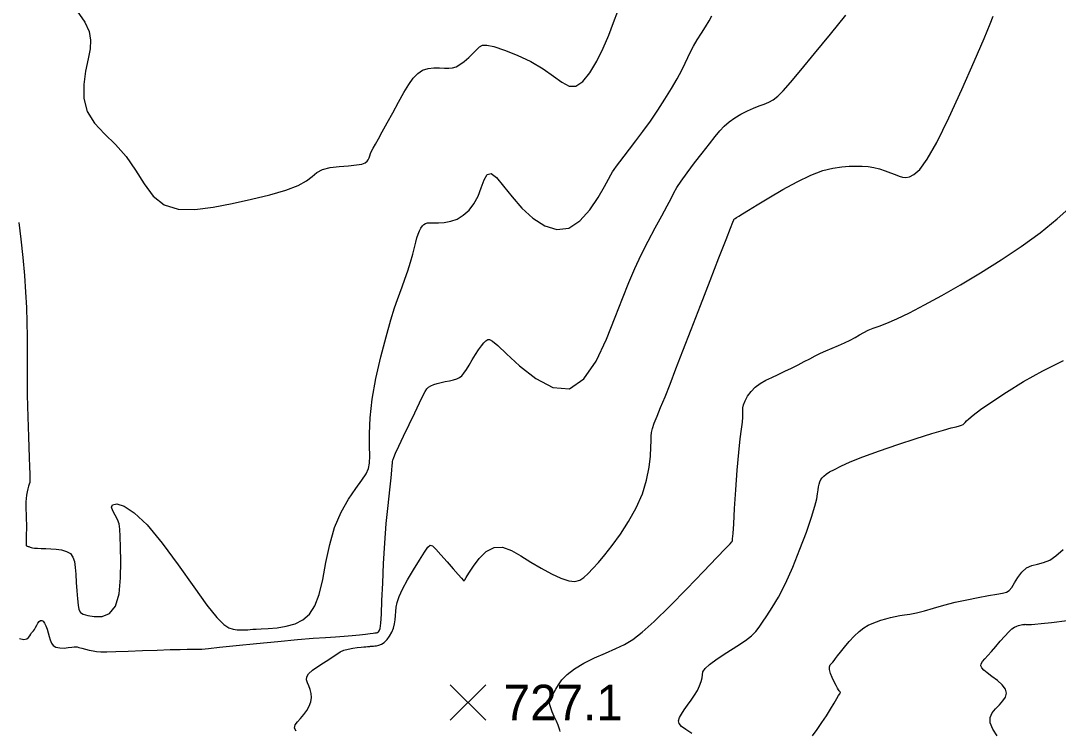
# Model space of a CAD drawing. Extents: x 2566142 to 2571431, y 418755 to 421584.
# Drawn here: x 2570054 to 2570491.1, y 419501.7 to 419800.8 of the extents above; entities that cross this region are included whole.
import ezdxf

# ---------------------------------------------------------------- set-up
doc = ezdxf.new("R2010")
doc.units = 0
for name, color, linetype in [('Contour_ADS_Major', 7, 'Continuous'), ('Contour_ADS_Minor', 7, 'Continuous'), ('Contour_ADS_Spot_Elevation', 7, 'Continuous')]:
    doc.layers.add(name, color=color, linetype=linetype)

# ---------------------------------------------------------------- blocks, each defined once
blk = doc.blocks.new('S750')
at = {"layer": 'Contour_ADS_Spot_Elevation'}
for p, q in [((-0.5, 0.498), (0.5, -0.498)), ((-0.498, -0.5), (0.498, 0.5))]:
    blk.add_line(p, q, dxfattribs=at)

msp = doc.modelspace()

# ---------------------------------------------------------------- linework, layer by layer
at = {"layer": 'Contour_ADS_Major'}
for points in [[(2570236.28, 419649.41), (2570237.73, 419649.84), (2570238.88, 419650.4), (2570239.84, 419651.19), (2570240.75, 419652.28), (2570241.75, 419653.77), (2570242.94, 419655.69), (2570244.26, 419657.87), (2570245.63, 419660.09), (2570246.92, 419662.12), (2570248.07, 419663.78), (2570249.08, 419665.04), (2570249.97, 419665.92), (2570250.76, 419666.42), (2570251.55, 419666.5), (2570252.79, 419665.8), (2570255, 419663.92), (2570258.7, 419660.45), (2570264.2, 419655.32), (2570270.95, 419649.97), (2570278.19, 419646.18), (2570285.18, 419645.73), (2570291.28, 419649.84), (2570296.46, 419657.37), (2570300.82, 419666.61), (2570304.46, 419675.85), (2570307.5, 419683.76), (2570310.16, 419690.45), (2570312.7, 419696.4), (2570315.36, 419702.1), (2570318.31, 419707.89), (2570321.33, 419713.53), (2570324.14, 419718.64), (2570326.41, 419722.84), (2570328, 419725.92), (2570329.2, 419728.28), (2570330.46, 419730.52), (2570332.23, 419733.21), (2570334.8, 419736.76), (2570337.92, 419740.88), (2570341.16, 419745.09), (2570344.13, 419748.92), (2570346.53, 419752.01), (2570348.54, 419754.45), (2570350.41, 419756.45), (2570352.44, 419758.2), (2570354.82, 419759.87), (2570357.44, 419761.44), (2570360.15, 419762.83), (2570362.75, 419764.01), (2570365.1, 419764.92), (2570367.24, 419765.71), (2570369.21, 419766.54), (2570371.07, 419767.57), (2570372.94, 419769), (2570375.19, 419771.24), (2570378.28, 419774.75), (2570382.64, 419779.97), (2570388.49, 419787.09), (2570395.13, 419795.21), (2570401.61, 419803.19)], [(2570059.4, 419543.62), (2570059.83, 419544.2), (2570060.26, 419545.02), (2570060.7, 419545.98), (2570061.18, 419546.9), (2570061.69, 419547.62), (2570062.25, 419548.01), (2570062.84, 419548.02), (2570063.44, 419547.66), (2570064.03, 419546.91), (2570064.59, 419545.79), (2570065.1, 419544.4), (2570065.58, 419542.85), (2570066.02, 419541.28), (2570066.44, 419539.79), (2570066.96, 419538.48), (2570067.71, 419537.43), (2570068.84, 419536.73), (2570070.42, 419536.42), (2570072.23, 419536.41), (2570074.01, 419536.58), (2570075.47, 419536.79), (2570076.45, 419536.92), (2570077.1, 419536.96), (2570077.7, 419536.88), (2570078.51, 419536.68), (2570079.71, 419536.35), (2570081.22, 419535.95), (2570082.86, 419535.54), (2570084.46, 419535.19), (2570085.97, 419534.95), (2570087.74, 419534.82), (2570090.26, 419534.81), (2570093.99, 419534.9), (2570099.19, 419535.07), (2570105.28, 419535.3), (2570111.47, 419535.53), (2570116.94, 419535.71), (2570121.1, 419535.81), (2570124.04, 419535.86), (2570126.08, 419535.86), (2570127.5, 419535.86), (2570128.68, 419535.88), (2570130.29, 419535.99), (2570133.06, 419536.24), (2570137.76, 419536.72), (2570144.8, 419537.44), (2570153.38, 419538.32), (2570162.35, 419539.21), (2570170.59, 419539.98), (2570177.22, 419540.53), (2570182.42, 419540.9), (2570186.62, 419541.17), (2570190.25, 419541.42), (2570193.63, 419541.71), (2570196.7, 419542.01), (2570199.3, 419542.3), (2570201.27, 419542.53), (2570202.5, 419542.67), (2570203.16, 419542.75), (2570203.46, 419542.78), (2570203.62, 419542.8), (2570203.83, 419542.82), (2570204.1, 419542.88), (2570204.41, 419543), (2570204.73, 419543.21), (2570205.05, 419543.61), (2570205.36, 419544.64), (2570205.65, 419546.82), (2570205.93, 419550.64), (2570206.19, 419556.45), (2570206.49, 419563.8), (2570206.86, 419572.07), (2570207.36, 419580.65), (2570208.02, 419588.95), (2570208.75, 419596.54), (2570209.45, 419603.04), (2570210.01, 419608.08), (2570210.36, 419611.39), (2570210.53, 419613.33), (2570210.62, 419614.37), (2570210.68, 419614.99), (2570210.81, 419615.65), (2570211.18, 419616.72), (2570211.94, 419618.55), (2570213.28, 419621.48), (2570215.28, 419625.68), (2570217.66, 419630.6), (2570220.04, 419635.53), (2570222.06, 419639.73), (2570223.44, 419642.67), (2570224.34, 419644.52), (2570225.03, 419645.62), (2570225.76, 419646.33), (2570226.75, 419646.93), (2570227.99, 419647.48), (2570229.45, 419647.97), (2570231.09, 419648.39), (2570232.85, 419648.74), (2570234.62, 419649.06), (2570236.28, 419649.41)], [(2570467.5, 419520.94), (2570465.47, 419522.76), (2570463.21, 419524.46), (2570461.18, 419525.94), (2570459.73, 419527.11), (2570458.87, 419528.05), (2570458.54, 419528.88), (2570458.69, 419529.72), (2570459.26, 419530.68), (2570460.2, 419531.82), (2570461.47, 419533.23), (2570463.03, 419534.98), (2570464.83, 419537.07), (2570466.72, 419539.32), (2570468.58, 419541.46), (2570470.26, 419543.25), (2570471.64, 419544.48), (2570472.74, 419545.24), (2570473.64, 419545.66), (2570474.38, 419545.89), (2570475.01, 419546.05), (2570475.55, 419546.17), (2570476.01, 419546.26), (2570476.39, 419546.32), (2570476.71, 419546.36), (2570476.99, 419546.38), (2570477.25, 419546.39), (2570477.52, 419546.37), (2570477.83, 419546.33), (2570478.19, 419546.29), (2570478.63, 419546.26), (2570479.14, 419546.25), (2570479.86, 419546.29), (2570481.24, 419546.42), (2570483.88, 419546.72), (2570488.33, 419547.23), (2570494.91, 419547.98)], [(2570053.53, 419540.35), (2570055.31, 419540.02), (2570056.54, 419540.22), (2570057.32, 419540.8), (2570057.82, 419541.56), (2570058.19, 419542.27), (2570058.57, 419542.79), (2570058.98, 419543.19), (2570059.4, 419543.62)], [(2570465.35, 419499.45), (2570463.54, 419502.23), (2570462.46, 419504.86), (2570462.46, 419507.13), (2570463.34, 419509.09), (2570464.75, 419510.83), (2570466.35, 419512.46), (2570467.8, 419514.07), (2570468.86, 419515.69), (2570469.31, 419517.36), (2570468.89, 419519.11), (2570467.5, 419520.94)]]:
    msp.add_lwpolyline(points, dxfattribs=at)
at = {"layer": 'Contour_ADS_Minor'}
for points in [[(2570077.8, 419804.94), (2570080.97, 419800.24), (2570082.79, 419796.28), (2570083.43, 419792.7), (2570083.18, 419789.01), (2570082.37, 419784.77), (2570081.34, 419779.65), (2570080.59, 419773.94), (2570080.64, 419768.11), (2570082.01, 419762.6), (2570085.04, 419757.72), (2570089.25, 419753.2), (2570093.95, 419748.64), (2570098.47, 419743.61), (2570102.35, 419737.91), (2570105.93, 419732.11), (2570109.78, 419726.94), (2570114.45, 419723.19), (2570120.37, 419721.38), (2570127.34, 419721.22), (2570135.03, 419722.2), (2570143.12, 419723.8), (2570151.23, 419725.59), (2570158.9, 419727.46), (2570165.62, 419729.4), (2570170.89, 419731.38), (2570174.42, 419733.35), (2570176.78, 419735.21), (2570178.74, 419736.83), (2570181.08, 419738.09), (2570184.36, 419738.92), (2570188.22, 419739.41), (2570192.09, 419739.73), (2570195.41, 419740.04), (2570197.72, 419740.44), (2570199.16, 419740.97), (2570199.98, 419741.59), (2570200.43, 419742.28), (2570200.75, 419743.03), (2570201.04, 419743.87), (2570201.38, 419744.82), (2570201.84, 419745.9), (2570202.49, 419747.19), (2570203.42, 419748.83), (2570204.67, 419751.03), (2570206.32, 419753.98), (2570208.38, 419757.76), (2570210.71, 419762.06), (2570213.12, 419766.46), (2570215.42, 419770.54), (2570217.47, 419773.95), (2570219.37, 419776.65), (2570221.26, 419778.66), (2570223.31, 419779.99), (2570225.61, 419780.71), (2570228.04, 419780.97), (2570230.41, 419780.96), (2570232.56, 419780.85), (2570234.36, 419780.82), (2570235.92, 419780.99), (2570237.42, 419781.46), (2570239.02, 419782.35), (2570240.83, 419783.69), (2570242.73, 419785.34), (2570244.54, 419787.05), (2570246.07, 419788.61), (2570247.26, 419789.82), (2570248.51, 419790.53), (2570250.37, 419790.62), (2570253.35, 419789.96)], [(2570253.35, 419789.96), (2570257.78, 419788.49), (2570263.18, 419786.32), (2570268.86, 419783.65), (2570274.12, 419780.64), (2570278.44, 419777.54), (2570281.97, 419774.89), (2570285.01, 419773.26), (2570287.89, 419773.25), (2570290.84, 419775.25), (2570293.81, 419778.94), (2570296.7, 419783.77), (2570299.38, 419789.23), (2570301.76, 419794.81), (2570303.81, 419800.14), (2570305.51, 419804.87)], [(2570223.86, 419715), (2570224.52, 419715.41), (2570225.32, 419715.62), (2570226.41, 419715.68), (2570227.94, 419715.67), (2570229.99, 419715.67), (2570232.46, 419715.83), (2570235.15, 419716.3), (2570237.87, 419717.26), (2570240.47, 419718.82), (2570242.86, 419720.98), (2570244.95, 419723.69), (2570246.67, 419726.91), (2570248.02, 419730.46), (2570249.21, 419733.74), (2570250.51, 419735.99), (2570252.2, 419736.47), (2570254.51, 419734.7), (2570257.44, 419731.17), (2570260.99, 419726.65), (2570265.13, 419721.89), (2570269.79, 419717.61), (2570274.8, 419714.4), (2570279.91, 419712.81), (2570284.92, 419713.42), (2570289.61, 419716.48), (2570293.79, 419721.16), (2570297.3, 419726.34), (2570299.95, 419730.91), (2570301.66, 419734), (2570302.68, 419735.89), (2570303.37, 419737.1), (2570304.07, 419738.17), (2570305.07, 419739.56), (2570306.46, 419741.4), (2570308.26, 419743.75), (2570310.49, 419746.67), (2570313.16, 419750.19), (2570316.13, 419754.21), (2570319.27, 419758.57), (2570322.4, 419763.13), (2570325.4, 419767.75), (2570328.15, 419772.24), (2570330.55, 419776.38), (2570332.5, 419779.98), (2570333.96, 419782.92), (2570335.1, 419785.4), (2570336.17, 419787.69), (2570337.42, 419790.07), (2570339.01, 419792.75), (2570340.79, 419795.57), (2570342.55, 419798.34), (2570344.08, 419800.84), (2570345.23, 419802.91)], [(2570354.44, 419716.88), (2570354.51, 419717.06), (2570354.55, 419717.14), (2570354.67, 419717.27), (2570354.98, 419717.5), (2570355.55, 419717.89), (2570356.5, 419718.49), (2570358.08, 419719.46), (2570360.57, 419720.98), (2570364.22, 419723.21), (2570369.19, 419726.22), (2570375.02, 419729.65), (2570381.12, 419733), (2570386.92, 419735.79), (2570391.95, 419737.66), (2570396.22, 419738.73), (2570399.88, 419739.26), (2570403.06, 419739.48), (2570405.91, 419739.59), (2570408.51, 419739.58), (2570410.98, 419739.41), (2570413.41, 419739.03), (2570415.86, 419738.41), (2570418.26, 419737.62), (2570420.49, 419736.77), (2570422.45, 419735.96), (2570424.08, 419735.29), (2570425.49, 419734.86), (2570426.89, 419734.75), (2570428.44, 419735.06), (2570430.33, 419735.98), (2570432.76, 419738.2), (2570435.93, 419742.47), (2570440.02, 419749.58), (2570445.1, 419759.85), (2570450.58, 419771.84), (2570455.74, 419783.65), (2570459.87, 419793.36), (2570462.44, 419799.58), (2570463.73, 419802.84)], [(2570358.05, 419631.66), (2570358.27, 419633.73), (2570358.29, 419635.24), (2570358.22, 419636.45), (2570358.24, 419637.6), (2570358.52, 419638.93), (2570359.19, 419640.62), (2570360.25, 419642.55), (2570361.68, 419644.52), (2570363.45, 419646.36), (2570365.52, 419647.92), (2570367.86, 419649.26), (2570370.4, 419650.49), (2570373.1, 419651.73), (2570375.91, 419653.05), (2570378.74, 419654.43), (2570381.5, 419655.81), (2570384.09, 419657.14), (2570386.45, 419658.38), (2570388.69, 419659.54), (2570390.91, 419660.65), (2570393.27, 419661.74), (2570395.83, 419662.82), (2570398.48, 419663.9), (2570401.08, 419665.01), (2570403.47, 419666.13), (2570405.53, 419667.28), (2570407.38, 419668.41), (2570409.15, 419669.47), (2570411, 419670.41), (2570413.1, 419671.23), (2570415.66, 419672.12), (2570418.92, 419673.34), (2570423.14, 419675.14), (2570428.48, 419677.71), (2570434.84, 419681.03), (2570442.06, 419685.01), (2570449.98, 419689.55), (2570458.41, 419694.58), (2570467.02, 419699.99), (2570475.48, 419705.65), (2570483.46, 419711.47), (2570490.64, 419717.28), (2570496.87, 419722.8)], [(2570188.6, 419534.76), (2570190.13, 419535.46), (2570191.93, 419535.99), (2570193.87, 419536.37), (2570195.74, 419536.62), (2570197.36, 419536.79), (2570198.57, 419536.9), (2570199.43, 419536.96), (2570200.06, 419537.01), (2570200.55, 419537.04), (2570201.01, 419537.08), (2570201.42, 419537.12), (2570201.77, 419537.16), (2570202.04, 419537.19), (2570202.22, 419537.21), (2570202.4, 419537.23), (2570202.68, 419537.25), (2570203.16, 419537.3), (2570203.92, 419537.39), (2570204.89, 419537.6), (2570206.01, 419538.04), (2570207.18, 419538.79), (2570208.33, 419539.93), (2570209.39, 419541.38), (2570210.31, 419543.03), (2570211.01, 419544.79), (2570211.47, 419546.56), (2570211.74, 419548.33), (2570211.9, 419550.09), (2570212.01, 419551.85), (2570212.19, 419553.64), (2570212.6, 419555.64), (2570213.42, 419558.09), (2570214.86, 419561.22), (2570216.99, 419565.12), (2570219.51, 419569.38), (2570222.01, 419573.44), (2570224.09, 419576.75), (2570225.48, 419578.86), (2570226.46, 419579.73), (2570227.46, 419579.44), (2570228.9, 419578.03), (2570231.05, 419575.66), (2570233.63, 419572.76), (2570236.21, 419569.84), (2570238.35, 419567.41), (2570239.72, 419565.86), (2570240.43, 419565.07), (2570240.71, 419564.78), (2570240.77, 419564.76), (2570240.82, 419564.83), (2570241.07, 419565.2), (2570241.68, 419566.17), (2570242.85, 419568.02), (2570244.71, 419570.87), (2570247.18, 419574.13), (2570250.12, 419577.03), (2570253.42, 419578.8), (2570256.96, 419578.88), (2570260.71, 419577.56), (2570264.69, 419575.32), (2570268.88, 419572.66), (2570273.25, 419570.03), (2570277.57, 419567.68), (2570281.55, 419565.84), (2570284.93, 419564.71), (2570287.52, 419564.45), (2570289.54, 419564.97), (2570291.28, 419566.14), (2570293.04, 419567.82), (2570295.07, 419569.91), (2570297.44, 419572.49), (2570300.16, 419575.69), (2570303.24, 419579.64), (2570306.64, 419584.4), (2570310.09, 419589.79), (2570313.29, 419595.55), (2570315.9, 419601.45), (2570317.69, 419607.23), (2570318.77, 419612.62), (2570319.32, 419617.34), (2570319.52, 419621.12), (2570319.56, 419623.79), (2570319.57, 419625.7), (2570319.71, 419627.28), (2570320.12, 419629.01), (2570320.91, 419631.25), (2570322.09, 419634.17), (2570323.61, 419637.82), (2570325.45, 419642.3), (2570327.58, 419647.69), (2570330.06, 419654.12), (2570332.98, 419661.72), (2570336.41, 419670.64), (2570340.35, 419680.8), (2570344.43, 419691.28), (2570348.19, 419700.91), (2570351.18, 419708.57), (2570353.08, 419713.42), (2570354.07, 419715.93), (2570354.44, 419716.88)], [(2570053.2, 419715.8), (2570054.03, 419708.76), (2570054.84, 419701.06), (2570055.54, 419693.41), (2570056.05, 419686.4), (2570056.37, 419679.92), (2570056.56, 419673.72), (2570056.65, 419667.54), (2570056.69, 419661.2), (2570056.71, 419654.86), (2570056.72, 419648.78), (2570056.76, 419643.21), (2570056.84, 419638.3), (2570056.96, 419633.88), (2570057.11, 419629.69), (2570057.27, 419625.46), (2570057.43, 419621.05), (2570057.58, 419616.71), (2570057.71, 419612.85), (2570057.8, 419609.83), (2570057.85, 419607.9), (2570057.84, 419606.81), (2570057.76, 419606.15), (2570057.58, 419605.53), (2570057.31, 419604.64), (2570056.98, 419603.49), (2570056.65, 419602.18), (2570056.39, 419600.82), (2570056.23, 419599.47), (2570056.16, 419598.08), (2570056.16, 419596.56), (2570056.2, 419594.84), (2570056.26, 419592.85), (2570056.31, 419590.7), (2570056.35, 419588.52), (2570056.36, 419586.44), (2570056.33, 419584.57), (2570056.28, 419582.96), (2570056.23, 419581.65), (2570056.21, 419580.66), (2570056.24, 419580.01), (2570056.33, 419579.63), (2570056.47, 419579.44), (2570056.65, 419579.34), (2570056.87, 419579.28), (2570057.13, 419579.23), (2570057.4, 419579.16), (2570057.68, 419579.07), (2570057.97, 419578.95), (2570058.36, 419578.81), (2570058.94, 419578.67), (2570059.81, 419578.55)], [(2570059.81, 419578.55), (2570061.06, 419578.46), (2570062.64, 419578.39), (2570064.52, 419578.31), (2570066.63, 419578.21), (2570068.92, 419578.05), (2570071.19, 419577.73), (2570073.25, 419577.15), (2570074.89, 419576.19), (2570075.98, 419574.76), (2570076.61, 419572.84), (2570076.95, 419570.41), (2570077.15, 419567.47), (2570077.35, 419564.07), (2570077.58, 419560.53), (2570077.84, 419557.2), (2570078.13, 419554.48), (2570078.49, 419552.61), (2570079.12, 419551.44), (2570080.28, 419550.71), (2570082.19, 419550.15), (2570084.98, 419549.64), (2570088.23, 419549.68), (2570091.4, 419550.92), (2570093.92, 419554), (2570095.41, 419559.27), (2570096.04, 419565.93), (2570096.13, 419572.87), (2570096, 419578.98), (2570095.9, 419583.45), (2570095.76, 419586.51), (2570095.44, 419588.7), (2570094.79, 419590.52), (2570093.77, 419592.38), (2570092.76, 419594.2), (2570092.22, 419595.74), (2570092.65, 419596.81), (2570094.42, 419597.13), (2570097.51, 419596.2), (2570101.83, 419593.45), (2570107.27, 419588.34), (2570113.64, 419580.63), (2570120.38, 419571.45), (2570126.85, 419562.25), (2570132.39, 419554.5), (2570136.55, 419549.29), (2570139.53, 419546.3), (2570141.72, 419544.88), (2570143.52, 419544.33), (2570145.23, 419544.11), (2570146.87, 419544.04), (2570148.35, 419544.07), (2570149.61, 419544.14), (2570150.64, 419544.21), (2570151.71, 419544.29), (2570153.14, 419544.37), (2570155.26, 419544.48), (2570158.3, 419544.64), (2570161.96, 419544.96), (2570165.86, 419545.58), (2570169.6, 419546.63), (2570172.87, 419548.25), (2570175.63, 419550.69), (2570177.91, 419554.19), (2570179.74, 419559.02), (2570181.22, 419565.28), (2570182.59, 419572.49), (2570184.16, 419580.02), (2570186.23, 419587.25), (2570188.98, 419593.66), (2570192.1, 419599.12), (2570195.17, 419603.63), (2570197.74, 419607.16), (2570199.5, 419609.8), (2570200.52, 419612.02), (2570200.98, 419614.35), (2570201.07, 419617.37), (2570200.98, 419621.53), (2570200.95, 419626.91), (2570201.23, 419633.49), (2570202.08, 419641.25), (2570203.65, 419650.03), (2570205.71, 419659.11), (2570207.91, 419667.61), (2570209.92, 419674.7), (2570211.48, 419679.75), (2570212.68, 419683.27), (2570213.7, 419686), (2570214.72, 419688.68), (2570215.85, 419691.89), (2570217.04, 419695.47), (2570218.18, 419699.09), (2570219.16, 419702.42), (2570219.9, 419705.2), (2570220.46, 419707.46), (2570220.93, 419709.32), (2570221.4, 419710.89), (2570221.95, 419712.25), (2570222.56, 419713.4), (2570223.2, 419714.33), (2570223.86, 419715)], [(2570336.69, 419500.41), (2570334.24, 419502), (2570332.45, 419503.32), (2570331.45, 419504.54), (2570331.17, 419505.75), (2570331.51, 419507.05), (2570332.34, 419508.55), (2570333.54, 419510.32), (2570334.96, 419512.29), (2570336.45, 419514.38), (2570337.87, 419516.49), (2570339.07, 419518.55), (2570340.01, 419520.48), (2570340.68, 419522.24), (2570341.05, 419523.77), (2570341.18, 419525.07), (2570341.44, 419526.31), (2570342.3, 419527.72), (2570344.21, 419529.51), (2570347.44, 419531.82), (2570351.5, 419534.46), (2570355.69, 419537.13), (2570359.33, 419539.57), (2570361.91, 419541.59), (2570363.68, 419543.36), (2570365.08, 419545.16), (2570366.52, 419547.27), (2570368.37, 419549.95), (2570370.63, 419553.43), (2570373.25, 419557.9), (2570376.15, 419563.58), (2570379.24, 419570.5), (2570382.29, 419578.01), (2570385.03, 419585.3), (2570387.19, 419591.55), (2570388.59, 419596.15), (2570389.37, 419599.32), (2570389.74, 419601.47), (2570389.93, 419603.03), (2570390.12, 419604.35), (2570390.35, 419605.51), (2570390.66, 419606.52), (2570391.07, 419607.4), (2570391.6, 419608.18), (2570392.33, 419608.92), (2570393.38, 419609.71), (2570394.82, 419610.62), (2570396.79, 419611.73), (2570399.57, 419613.11), (2570403.48, 419614.83), (2570408.85, 419616.95), (2570415.78, 419619.47), (2570423.55, 419622.16), (2570431.22, 419624.71), (2570437.85, 419626.83), (2570442.73, 419628.28), (2570446.04, 419629.18), (2570448.16, 419629.71), (2570449.51, 419630.05), (2570450.44, 419630.35), (2570451.09, 419630.69), (2570451.56, 419631.07), (2570451.98, 419631.53), (2570452.49, 419632.13), (2570453.46, 419633.07), (2570455.3, 419634.59), (2570458.43, 419636.93), (2570463.15, 419640.22), (2570469.3, 419644.25), (2570476.56, 419648.71), (2570484.67, 419653.26), (2570493.41, 419657.68)], [(2570281.34, 419501.26), (2570281.16, 419501.82), (2570280.88, 419502.67), (2570280.4, 419503.92), (2570279.67, 419505.61), (2570278.8, 419507.54), (2570277.96, 419509.49), (2570277.29, 419511.19), (2570276.92, 419512.48), (2570276.81, 419513.39), (2570276.87, 419514.02), (2570277.02, 419514.47), (2570277.21, 419514.84), (2570277.4, 419515.17), (2570277.6, 419515.49), (2570277.81, 419515.85), (2570278.03, 419516.28), (2570278.34, 419516.89), (2570278.81, 419517.79), (2570279.51, 419519.08), (2570280.53, 419520.83), (2570282.03, 419522.94), (2570284.21, 419525.26), (2570287.24, 419527.65), (2570291.19, 419529.99), (2570295.72, 419532.2), (2570300.36, 419534.27), (2570304.66, 419536.15), (2570308.34, 419537.91), (2570311.85, 419540.02), (2570315.82, 419543.08), (2570320.9, 419547.65), (2570327.44, 419554.03), (2570334.69, 419561.39), (2570341.67, 419568.6), (2570347.34, 419574.53), (2570350.97, 419578.34), (2570352.87, 419580.35), (2570353.61, 419581.16), (2570353.77, 419581.37), (2570353.84, 419581.6), (2570353.94, 419582.48), (2570354.1, 419584.67), (2570354.38, 419588.8), (2570354.78, 419595.22), (2570355.29, 419603.11), (2570355.87, 419611.34), (2570356.49, 419618.77), (2570357.09, 419624.53), (2570357.63, 419628.71), (2570358.05, 419631.66)], [(2570387.61, 419499.38), (2570389.52, 419502.07), (2570391.53, 419504.95), (2570393.45, 419507.88), (2570395.2, 419510.68), (2570396.69, 419513.15), (2570397.84, 419515.09), (2570398.61, 419516.37), (2570399.06, 419517.1), (2570399.27, 419517.46), (2570399.34, 419517.61), (2570399.34, 419517.71), (2570399.3, 419517.8), (2570399.2, 419517.91), (2570399.06, 419518.08), (2570398.88, 419518.32), (2570398.6, 419518.75), (2570398.18, 419519.46), (2570397.57, 419520.56), (2570396.76, 419522.11), (2570395.9, 419523.91), (2570395.15, 419525.72), (2570394.71, 419527.3), (2570394.69, 419528.46), (2570395.02, 419529.29), (2570395.55, 419529.92), (2570396.13, 419530.48), (2570396.69, 419531.13), (2570397.31, 419531.96), (2570398.15, 419533.12), (2570399.35, 419534.7), (2570401.02, 419536.76), (2570403.02, 419539.09), (2570405.16, 419541.41), (2570407.27, 419543.42), (2570409.19, 419544.93), (2570410.98, 419546.01), (2570412.72, 419546.81), (2570414.52, 419547.48), (2570416.45, 419548.13), (2570418.45, 419548.76), (2570420.48, 419549.32), (2570422.45, 419549.76), (2570424.36, 419550.07), (2570426.36, 419550.33), (2570428.63, 419550.69), (2570431.37, 419551.27), (2570434.72, 419552.14), (2570438.63, 419553.25), (2570442.99, 419554.46), (2570447.69, 419555.67), (2570452.59, 419556.77), (2570457.38, 419557.73), (2570461.7, 419558.51), (2570465.21, 419559.11), (2570467.68, 419559.53), (2570469.34, 419559.97), (2570470.51, 419560.7), (2570471.56, 419561.95), (2570472.75, 419563.86), (2570474.17, 419566.14), (2570475.84, 419568.37), (2570477.78, 419570.15), (2570479.99, 419571.21), (2570482.41, 419571.82), (2570484.95, 419572.42), (2570487.53, 419573.43), (2570490.16, 419575.22), (2570493.24, 419577.9)], [(2570170, 419501.29), (2570169.33, 419502.65), (2570169.64, 419503.97), (2570170.61, 419505.31), (2570171.91, 419506.76), (2570173.26, 419508.35), (2570174.51, 419510.06), (2570175.53, 419511.86), (2570176.21, 419513.68), (2570176.46, 419515.49), (2570176.35, 419517.24), (2570175.97, 419518.89), (2570175.42, 419520.4), (2570174.83, 419521.75), (2570174.43, 419523), (2570174.48, 419524.24), (2570175.25, 419525.56), (2570176.88, 419527.02), (2570179.1, 419528.56), (2570181.54, 419530.09), (2570183.82, 419531.53), (2570185.66, 419532.79), (2570187.18, 419533.87), (2570188.6, 419534.76)]]:
    msp.add_lwpolyline(points, dxfattribs=at)

# ---------------------------------------------------------------- block references
at = {"layer": 'Contour_ADS_Spot_Elevation', "xscale": 15, "yscale": 15}
msp.add_blockref('S750', (2570242.46, 419513.42), dxfattribs=at)

# ---------------------------------------------------------------- texts
at = {"layer": 'Contour_ADS_Spot_Elevation'}
msp.add_text('727.1', height=15, dxfattribs=at).set_placement((2570257.46, 419505.92))

doc.saveas('drawing.dxf')
